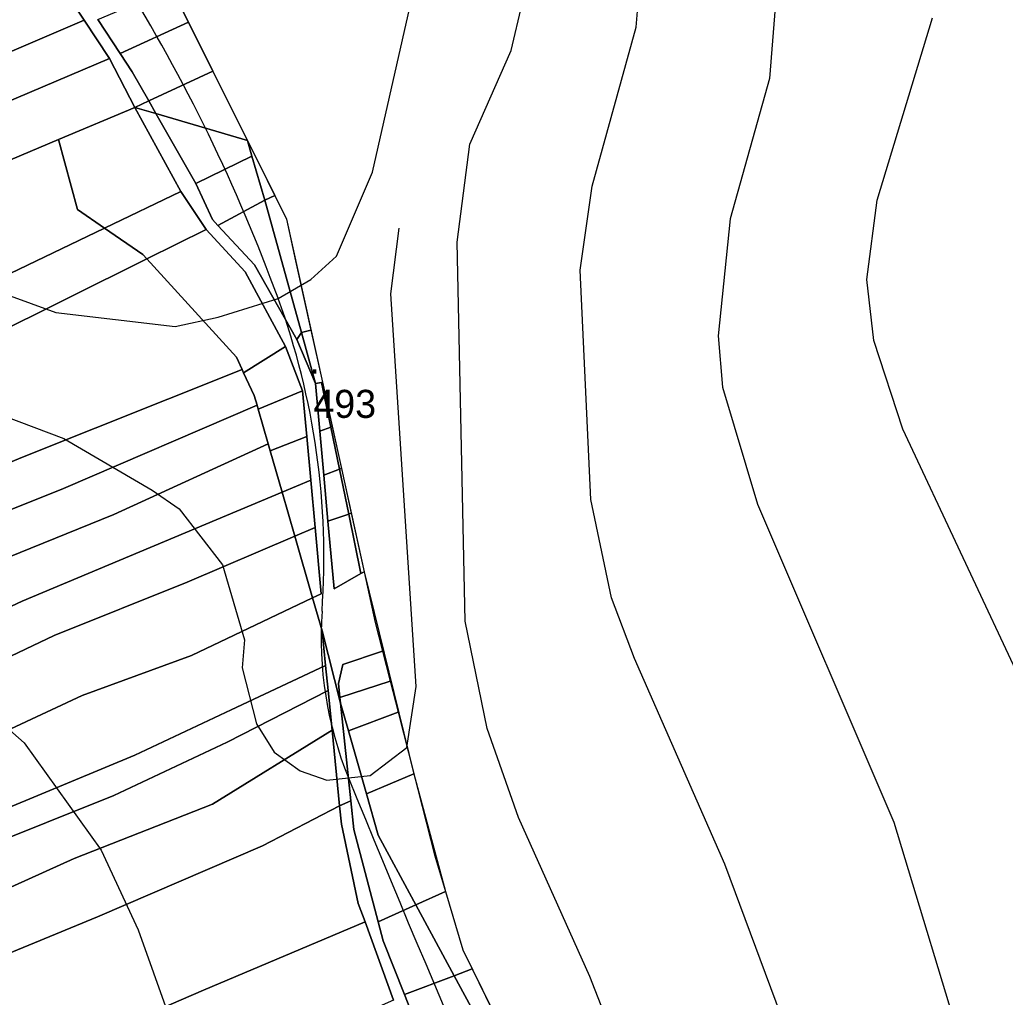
# Model space of a CAD drawing. Extents: x -510989 to -501240, y -1184665 to -1176089.
# Drawn here: x -508791.8 to -508581, y -1178404.4 to -1178195.4 of the extents above; entities that cross this region are included whole.
import ezdxf

# ---------------------------------------------------------------- set-up
doc = ezdxf.new("R2010")
doc.units = 0
for name, color, linetype in [('lesni_pozemek', 7, 'Continuous'), ('NAVRH_rozvodnice', 7, 'Continuous'), ('ostatni_plocha_x_ostatni_komunikace', 7, 'Continuous'), ('popis', 7, 'Continuous'), ('STAV_povodi', 7, 'Continuous'), ('vrstevnice_01', 7, 'Continuous'), ('vrstevnice_02', 7, 'Continuous'), ('vrstevnice_03', 7, 'Continuous'), ('vrstevnice_05', 7, 'Continuous')]:
    doc.layers.add(name, color=color, linetype=linetype)

msp = doc.modelspace()

# ---------------------------------------------------------------- linework, layer by layer
at = {"layer": 'lesni_pozemek'}
for points in [[(-508786.93, -1178181.97), (-508777.99, -1178195.49), (-508821.28, -1178214.05), (-508851.14, -1178228.42), (-508891.42, -1178245.36), (-508918.57, -1178254.84), (-508967.76, -1178272.03), (-508999.14, -1178275.07), (-509027.9, -1178278.98), (-509062.27, -1178286.29), (-509062.83, -1178284.33), (-509063.42, -1178271.26), (-509017.11, -1178261.26), (-508977.24, -1178250.99), (-508931.81, -1178237.06), (-508898.84, -1178229.18), (-508869.16, -1178217.24), (-508824.84, -1178197.25)], [(-508759.33, -1178188.65), (-508755.68, -1178195.97), (-508770.26, -1178202.68), (-508775.03, -1178195.36)], [(-508777.99, -1178195.49), (-508772.55, -1178203.73), (-508838.23, -1178231.57), (-508884.75, -1178253), (-508953.05, -1178277.16), (-509050.58, -1178294.14), (-509059.29, -1178296.88), (-509059.45, -1178296.24), (-509062.27, -1178286.29), (-509027.9, -1178278.98), (-508999.14, -1178275.07), (-508967.76, -1178272.03), (-508918.57, -1178254.84), (-508891.42, -1178245.36), (-508851.14, -1178228.42), (-508821.28, -1178214.05)], [(-508755.68, -1178195.97), (-508750.46, -1178206.45), (-508764.17, -1178212.78), (-508767.7, -1178206.6), (-508770.26, -1178202.68)], [(-508772.55, -1178203.73), (-508767.15, -1178214.16), (-508783.43, -1178221.05), (-508871.21, -1178258.2), (-508914.85, -1178273.86), (-508946.57, -1178283.04), (-508988.29, -1178290.78), (-509031.69, -1178298.84), (-509057.39, -1178304.47), (-509059.29, -1178296.88), (-509050.58, -1178294.14), (-508953.05, -1178277.16), (-508884.75, -1178253), (-508838.23, -1178231.57)], [(-508750.46, -1178206.45), (-508743.07, -1178221.26), (-508762.63, -1178215.49), (-508764.17, -1178212.78)], [(-508764.17, -1178212.78), (-508762.63, -1178215.49), (-508767.15, -1178214.16)], [(-508783.43, -1178221.05), (-508779.37, -1178236.01), (-508773.6, -1178239.98), (-508821.32, -1178262.85), (-508858.28, -1178279.47), (-508881.49, -1178287.62), (-508945.21, -1178303.42), (-509002.39, -1178313.91), (-509020.37, -1178318.83), (-509043.99, -1178323.61), (-509058.53, -1178325.5), (-509056.04, -1178309.84), (-509057.39, -1178304.47), (-509031.69, -1178298.84), (-508988.29, -1178290.78), (-508946.57, -1178283.04), (-508914.85, -1178273.86), (-508871.21, -1178258.2)], [(-508743.07, -1178221.26), (-508737.21, -1178233.03), (-508739.37, -1178234.04), (-508742.1, -1178224.62)], [(-508739.37, -1178234.04), (-508737.21, -1178233.03), (-508734.7, -1178238.07), (-508732.75, -1178246.95), (-508729.49, -1178261.77), (-508731.53, -1178262.3)], [(-508773.6, -1178239.98), (-508765.44, -1178245.61), (-508764.57, -1178246.57), (-508798.86, -1178263.61), (-508835, -1178280.23), (-508860.17, -1178290.07), (-508893.18, -1178300.53), (-508943.16, -1178312.69), (-508979.87, -1178317.76), (-509046.66, -1178335.6), (-509062.28, -1178338.69), (-509062.84, -1178335), (-509058.53, -1178325.5), (-509043.99, -1178323.61), (-509020.37, -1178318.83), (-509002.39, -1178313.91), (-508945.21, -1178303.42), (-508881.49, -1178287.62), (-508858.28, -1178279.47), (-508821.32, -1178262.85)], [(-508798.86, -1178263.61), (-508764.57, -1178246.57), (-508745.42, -1178267.6), (-508744.19, -1178270.21), (-508791.52, -1178289.12), (-508875.18, -1178324.32), (-508938.86, -1178340.7), (-508978.78, -1178349.2), (-509005.02, -1178356.32), (-509040.61, -1178363.65), (-509058.11, -1178366.33), (-509062.28, -1178338.69), (-509046.66, -1178335.6), (-508979.87, -1178317.76), (-508943.16, -1178312.69), (-508893.18, -1178300.53), (-508860.17, -1178290.07), (-508835, -1178280.23)], [(-508729.49, -1178261.77), (-508727.03, -1178272.94), (-508727.19, -1178272.97), (-508728.51, -1178273.19), (-508731.53, -1178262.3)], [(-508743.87, -1178270.92), (-508741.6, -1178275.75), (-508740.99, -1178277.87), (-508782.37, -1178295.66), (-508816.43, -1178309.3), (-508864.69, -1178329.17), (-508910.76, -1178341.36), (-508974.17, -1178356.18), (-509043.31, -1178372.33), (-509059.14, -1178374.83), (-509058.11, -1178366.33), (-509040.61, -1178363.65), (-509005.02, -1178356.32), (-508978.78, -1178349.2), (-508938.86, -1178340.7), (-508875.18, -1178324.32), (-508791.52, -1178289.12), (-508744.19, -1178270.21)], [(-508727.03, -1178272.94), (-508724.94, -1178282.42), (-508725.23, -1178282.52), (-508727.19, -1178272.97)], [(-508740.76, -1178278.66), (-508738.61, -1178286.1), (-508771.66, -1178301.25), (-508819.7, -1178320.69), (-508853.83, -1178336.57), (-508882.04, -1178346.73), (-508913.45, -1178355.35), (-508951.19, -1178362.94), (-508971.5, -1178365.74), (-509001.91, -1178373.47), (-509033.56, -1178377.17), (-509049.26, -1178380.38), (-509059.92, -1178381.23), (-509059.14, -1178374.83), (-509043.31, -1178372.33), (-508974.17, -1178356.18), (-508910.76, -1178341.36), (-508864.69, -1178329.17), (-508816.43, -1178309.3), (-508782.37, -1178295.66), (-508740.99, -1178277.87)], [(-508724.94, -1178282.42), (-508722.97, -1178291.41), (-508723.37, -1178291.55), (-508725.23, -1178282.52)], [(-508738.18, -1178287.61), (-508735.63, -1178296.46), (-508791.23, -1178319.73), (-508817.26, -1178331.94), (-508839.41, -1178342.33), (-508862.54, -1178350.28), (-508881.76, -1178358.02), (-508955.49, -1178374.67), (-509000.69, -1178383.12), (-509045.23, -1178389.23), (-509060.85, -1178388.97), (-509059.92, -1178381.23), (-509049.26, -1178380.38), (-509033.56, -1178377.17), (-509001.91, -1178373.47), (-508971.5, -1178365.74), (-508951.19, -1178362.94), (-508913.45, -1178355.35), (-508882.04, -1178346.73), (-508853.83, -1178336.57), (-508819.7, -1178320.69), (-508771.66, -1178301.25), (-508738.61, -1178286.1)], [(-508722.97, -1178291.41), (-508720.87, -1178300.93), (-508721.4, -1178301.11), (-508723.37, -1178291.55)], [(-508732.92, -1178305.87), (-508755.92, -1178315.67), (-508784.42, -1178327.06), (-508810.45, -1178339.48), (-508849.72, -1178356.89), (-508868, -1178363.72), (-508908.21, -1178373.54), (-508948.46, -1178382.23), (-508981.66, -1178388.85), (-509046.28, -1178398.83), (-509062.05, -1178398.83), (-509060.85, -1178388.97), (-509045.23, -1178389.23), (-509000.69, -1178383.12), (-508955.49, -1178374.67), (-508881.76, -1178358.02), (-508862.54, -1178350.28), (-508839.41, -1178342.33), (-508817.26, -1178331.94), (-508791.23, -1178319.73), (-508735.63, -1178296.46)], [(-508720.87, -1178300.93), (-508718.12, -1178313.45), (-508718.79, -1178313.83), (-508721.4, -1178301.11)], [(-508755.92, -1178315.67), (-508732.92, -1178305.87), (-508729.12, -1178319.04), (-508755.03, -1178331.34), (-508778.41, -1178339.94), (-508831.83, -1178364.87), (-508863.49, -1178376.45), (-508907.87, -1178387.69), (-508917.96, -1178389.25), (-508953.22, -1178398.49), (-509002.93, -1178408.45), (-509047.24, -1178415.08), (-509063.33, -1178416.78), (-509063.3, -1178415.83), (-509062.05, -1178398.83), (-509046.28, -1178398.83), (-508981.66, -1178388.85), (-508948.46, -1178382.23), (-508908.21, -1178373.54), (-508868, -1178363.72), (-508849.72, -1178356.89), (-508810.45, -1178339.48), (-508784.42, -1178327.06)], [(-508727.08, -1178326.12), (-508726.34, -1178333.53), (-508746.52, -1178342.99), (-508767.15, -1178352.66), (-508835.76, -1178381.15), (-508860.28, -1178392.26), (-508914.71, -1178412.6), (-508954.71, -1178413.25), (-508985.42, -1178417.62), (-509050.17, -1178430.04), (-509063.87, -1178434.51), (-509063.33, -1178416.78), (-509047.24, -1178415.08), (-509002.93, -1178408.45), (-508953.22, -1178398.49), (-508917.96, -1178389.25), (-508907.87, -1178387.69), (-508863.49, -1178376.45), (-508831.83, -1178364.87), (-508778.41, -1178339.94), (-508755.03, -1178331.34), (-508729.12, -1178319.04)], [(-508726.34, -1178333.53), (-508727.08, -1178326.12), (-508723.13, -1178341.56), (-508720.93, -1178362.42), (-508723.35, -1178363.5), (-508724.96, -1178347.33), (-508725.81, -1178338.87)], [(-508725.81, -1178338.87), (-508747.38, -1178349.86), (-508771.63, -1178361.32), (-508829.64, -1178384.55), (-508872.53, -1178403.38), (-508910.67, -1178417.59), (-508947.16, -1178423.75), (-508989.77, -1178425.71), (-509042.9, -1178437.31), (-509063.9, -1178444.27), (-509063.87, -1178434.51), (-509050.17, -1178430.04), (-508985.42, -1178417.62), (-508954.71, -1178413.25), (-508914.71, -1178412.6), (-508860.28, -1178392.26), (-508835.76, -1178381.15), (-508767.15, -1178352.66), (-508746.52, -1178342.99), (-508726.34, -1178333.53)], [(-508724.96, -1178347.33), (-508750.56, -1178363.13), (-508780.12, -1178374.78), (-508825.23, -1178395.14), (-508865.91, -1178412.19), (-508905.35, -1178425.13), (-508949.3, -1178431.48), (-508993.44, -1178433.03), (-509045.63, -1178447.9), (-509063.93, -1178453.51), (-509063.9, -1178444.27), (-509042.9, -1178437.31), (-508989.77, -1178425.71), (-508947.16, -1178423.75), (-508910.67, -1178417.59), (-508872.53, -1178403.38), (-508829.64, -1178384.55), (-508771.63, -1178361.32), (-508747.38, -1178349.86), (-508725.81, -1178338.87)], [(-508721.45, -1178347.48), (-508717.62, -1178360.94), (-508715.11, -1178369.77), (-508707.49, -1178383.87), (-508707.05, -1178384.68), (-508715.12, -1178388.28), (-508720.28, -1178368.57), (-508720.93, -1178362.42), (-508723.13, -1178341.56)], [(-508724.96, -1178347.33), (-508723.35, -1178363.5), (-508739.8, -1178372.05), (-508775.1, -1178387.24), (-508823.72, -1178407.29), (-508879.66, -1178426.71), (-508899.31, -1178435.13), (-508929.85, -1178441.05), (-508980.55, -1178449.64), (-509041.66, -1178459.27), (-509063.96, -1178464.29), (-509063.93, -1178453.51), (-509045.63, -1178447.9), (-508993.44, -1178433.03), (-508949.3, -1178431.48), (-508905.35, -1178425.13), (-508865.91, -1178412.19), (-508825.23, -1178395.14), (-508780.12, -1178374.78), (-508750.56, -1178363.13)], [(-508707.05, -1178384.68), (-508698.87, -1178399.82), (-508709.48, -1178403.85), (-508714.06, -1178392.34), (-508715.12, -1178388.28)], [(-508717.91, -1178388.34), (-508711.8, -1178405.03), (-508747.07, -1178420.57), (-508786.54, -1178436.62), (-508818.83, -1178450.27), (-508851.86, -1178462.49), (-508883.28, -1178472.19), (-508975.6, -1178490), (-509034.85, -1178494.89), (-509057.51, -1178500.36), (-509064.65, -1178485.43), (-509046.4, -1178480), (-509012.39, -1178474.7), (-508976.98, -1178470.38), (-508966.94, -1178466.65), (-508943.87, -1178465.37), (-508896.48, -1178453.98), (-508862.6, -1178446.85), (-508822.14, -1178433.03), (-508752.43, -1178402.95)], [(-508698.87, -1178399.82), (-508689.32, -1178417.48), (-508705.93, -1178425.75), (-508706.87, -1178410.39), (-508709.48, -1178403.85)]]:
    msp.add_lwpolyline(points, close=True, dxfattribs=at)
msp.add_lwpolyline([(-508823.72, -1178407.29), (-508775.1, -1178387.24), (-508739.8, -1178372.05), (-508723.35, -1178363.5), (-508722.96, -1178367.46), (-508719.35, -1178384.42), (-508717.91, -1178388.34), (-508752.43, -1178402.95), (-508822.14, -1178433.03)], dxfattribs=at)
at = {"layer": 'NAVRH_rozvodnice'}
for centre, radius, start, end in [((-509084.94, -1178382.31), 370.97, 20.0715, 31.86), ((-508888.09, -1178310.39), 161.39, 355.9173, 20.0715), ((-508647.76, -1178327.54), 79.55, 175.9173, 202.1238), ((-505802.14, -1177170.68), 3151.33, 202.12385, 204.91)]:
    msp.add_arc(centre, radius, start, end, dxfattribs=at)
at = {"layer": 'ostatni_plocha_x_ostatni_komunikace'}
for points in [[(-508775.03, -1178195.36), (-508770.26, -1178202.68), (-508767.7, -1178206.6), (-508764.17, -1178212.78), (-508767.15, -1178214.16), (-508772.55, -1178203.73), (-508777.99, -1178195.49), (-508786.93, -1178181.97)], [(-508711.8, -1178405.03), (-508717.91, -1178388.34), (-508719.35, -1178384.42), (-508722.96, -1178367.46), (-508723.35, -1178363.5), (-508720.93, -1178362.42), (-508720.28, -1178368.57), (-508715.12, -1178388.28), (-508714.06, -1178392.34), (-508709.48, -1178403.85), (-508706.87, -1178410.39)]]:
    msp.add_lwpolyline(points, dxfattribs=at)
for points in [[(-508783.43, -1178221.05), (-508767.15, -1178214.16), (-508757.31, -1178232.17), (-508773.6, -1178239.98), (-508779.37, -1178236.01)], [(-508762.63, -1178215.49), (-508754.09, -1178230.47), (-508750.55, -1178238.14), (-508749.36, -1178239.42), (-508741.57, -1178247.81), (-508732.5, -1178263.77), (-508728.51, -1178273.19), (-508727.59, -1178283.37), (-508726.73, -1178292.77), (-508725.84, -1178302.63), (-508724.52, -1178317.09), (-508718.79, -1178313.83), (-508718.12, -1178313.45), (-508715.73, -1178324.31), (-508714.16, -1178330.47), (-508722.68, -1178333.31), (-508723.61, -1178337.33), (-508723.27, -1178340.34), (-508723.13, -1178341.56), (-508727.08, -1178326.12), (-508729.12, -1178319.04), (-508727.29, -1178318.17), (-508728.59, -1178304.03), (-508729.52, -1178293.9), (-508730.39, -1178284.56), (-508731.29, -1178274.75), (-508734.93, -1178265.33), (-508743.56, -1178249.34), (-508751.9, -1178240.27), (-508757.31, -1178232.17), (-508767.15, -1178214.16)], [(-508743.07, -1178221.26), (-508742.1, -1178224.62), (-508754.09, -1178230.47), (-508762.63, -1178215.49)], [(-508754.09, -1178230.47), (-508742.1, -1178224.62), (-508739.37, -1178234.04), (-508749.36, -1178239.42), (-508750.55, -1178238.14)], [(-508757.31, -1178232.17), (-508751.9, -1178240.27), (-508764.57, -1178246.57), (-508765.44, -1178245.61), (-508773.6, -1178239.98)], [(-508749.36, -1178239.42), (-508739.37, -1178234.04), (-508731.53, -1178262.3), (-508732.5, -1178263.77), (-508741.57, -1178247.81)], [(-508764.57, -1178246.57), (-508751.9, -1178240.27), (-508743.56, -1178249.34), (-508734.93, -1178265.33), (-508743.87, -1178270.92), (-508744.19, -1178270.21), (-508745.42, -1178267.6)], [(-508731.53, -1178262.3), (-508728.51, -1178273.19), (-508732.5, -1178263.77)], [(-508734.93, -1178265.33), (-508731.29, -1178274.75), (-508740.76, -1178278.66), (-508740.99, -1178277.87), (-508741.6, -1178275.75), (-508743.87, -1178270.92)], [(-508727.19, -1178272.97), (-508725.23, -1178282.52), (-508727.59, -1178283.37), (-508728.51, -1178273.19)], [(-508731.29, -1178274.75), (-508730.39, -1178284.56), (-508738.18, -1178287.61), (-508738.61, -1178286.1), (-508740.76, -1178278.66)], [(-508730.39, -1178284.56), (-508729.52, -1178293.9), (-508735.63, -1178296.46), (-508738.18, -1178287.61)], [(-508725.23, -1178282.52), (-508723.37, -1178291.55), (-508726.73, -1178292.77), (-508727.59, -1178283.37)], [(-508723.37, -1178291.55), (-508721.4, -1178301.11), (-508725.84, -1178302.63), (-508726.73, -1178292.77)], [(-508729.52, -1178293.9), (-508728.59, -1178304.03), (-508732.92, -1178305.87), (-508735.63, -1178296.46)], [(-508721.4, -1178301.11), (-508718.79, -1178313.83), (-508724.52, -1178317.09), (-508725.84, -1178302.63)], [(-508732.92, -1178305.87), (-508728.59, -1178304.03), (-508727.29, -1178318.17), (-508729.12, -1178319.04)], [(-508722.68, -1178333.31), (-508714.16, -1178330.47), (-508712.53, -1178336.86), (-508723.27, -1178340.34), (-508723.61, -1178337.33)], [(-508723.27, -1178340.34), (-508712.53, -1178336.86), (-508710.84, -1178343.48), (-508721.45, -1178347.48), (-508723.13, -1178341.56)], [(-508710.84, -1178343.48), (-508707.47, -1178356.67), (-508717.62, -1178360.94), (-508721.45, -1178347.48)], [(-508707.47, -1178356.67), (-508703.05, -1178374), (-508700.69, -1178381.85), (-508707.05, -1178384.68), (-508707.49, -1178383.87), (-508715.11, -1178369.77), (-508717.62, -1178360.94)], [(-508700.69, -1178381.85), (-508696.96, -1178394.26), (-508694.97, -1178398.34), (-508698.87, -1178399.82), (-508707.05, -1178384.68)], [(-508694.97, -1178398.34), (-508686.34, -1178416), (-508689.32, -1178417.48), (-508698.87, -1178399.82)]]:
    msp.add_lwpolyline(points, close=True, dxfattribs=at)
at = {"layer": 'popis'}
msp.add_lwpolyline([(-508759.33, -1178188.65), (-508753.07, -1178201.21), (-508743.07, -1178221.26), (-508734.7, -1178238.07), (-508727.03, -1178272.94), (-508718.12, -1178313.45), (-508707.47, -1178356.67), (-508700.69, -1178381.85), (-508696.96, -1178394.26), (-508690.66, -1178407.17), (-508682.33, -1178424.2), (-508676.78, -1178435.56), (-508662.37, -1178471.65), (-508658.89, -1178494.32), (-508659.8, -1178516.33), (-508660.6, -1178534.84), (-508663.81, -1178567.56), (-508660.1, -1178597.59)], dxfattribs=at)
at = {"layer": 'STAV_povodi'}
for centre, radius, start, end in [((-509084.94, -1178382.31), 370.97, 20.0715, 31.86), ((-508888.09, -1178310.39), 161.39, 355.9173, 20.0715), ((-508647.76, -1178327.54), 79.55, 175.9173, 202.1238), ((-505802.14, -1177170.68), 3151.33, 202.12385, 204.91)]:
    msp.add_arc(centre, radius, start, end, dxfattribs=at)
at = {"layer": 'vrstevnice_01'}
for points in [[(-508630, -1178190), (-508631.41, -1178208), (-508639.81, -1178238), (-508642.41, -1178263), (-508641.5, -1178274), (-508634, -1178299), (-508604.81, -1178367), (-508589.09, -1178419), (-508579.09, -1178440)], [(-508807.91, -1178335), (-508790.81, -1178350), (-508774.31, -1178373), (-508766.41, -1178390), (-508749.31, -1178438), (-508739.69, -1178456), (-508732.5, -1178465), (-508721.41, -1178472), (-508699.69, -1178482), (-508680.59, -1178496), (-508670.91, -1178500), (-508664.81, -1178500), (-508655.81, -1178496), (-508650.19, -1178488), (-508646.69, -1178475), (-508653.41, -1178442), (-508669.81, -1178400), (-508685.09, -1178366), (-508691.81, -1178347), (-508696.5, -1178324), (-508698.19, -1178243), (-508695.5, -1178222), (-508686.69, -1178202), (-508684.31, -1178192)]]:
    msp.add_lwpolyline(points, dxfattribs=at)
at = {"layer": 'vrstevnice_02'}
for points in [[(-508563.81, -1178539), (-508585.5, -1178505), (-508607.09, -1178467), (-508641, -1178376), (-508660.31, -1178332), (-508665.19, -1178319), (-508669.59, -1178298), (-508671.91, -1178249), (-508669.31, -1178231), (-508659.91, -1178197), (-508658.91, -1178185)], [(-508749.31, -1178259), (-508736.5, -1178255), (-508729.5, -1178251), (-508724, -1178246), (-508716.31, -1178228), (-508707.5, -1178189)], [(-508895.59, -1178190), (-508870.31, -1178210), (-508846.19, -1178227), (-508821.19, -1178242), (-508800.69, -1178252), (-508784, -1178258), (-508758.5, -1178261), (-508749.31, -1178259)], [(-508577.09, -1178338), (-508602.91, -1178283), (-508609.09, -1178264), (-508610.59, -1178251), (-508608.41, -1178234), (-508596.59, -1178195)]]:
    msp.add_lwpolyline(points, dxfattribs=at)
at = {"layer": 'vrstevnice_03'}
msp.add_lwpolyline([(-508886.41, -1178230), (-508868.91, -1178244), (-508852.41, -1178255), (-508827.31, -1178268), (-508782.31, -1178285), (-508763.41, -1178296), (-508757.69, -1178300), (-508748.41, -1178312), (-508743.69, -1178328), (-508744.19, -1178334), (-508741.09, -1178346), (-508737.31, -1178352), (-508731.81, -1178356), (-508726.09, -1178358), (-508716.81, -1178357), (-508709, -1178351), (-508707, -1178338), (-508712.41, -1178254), (-508710.59, -1178240)], dxfattribs=at)

# ---------------------------------------------------------------- texts
at = {"layer": 'vrstevnice_05'}
for s, p in [('.', (-508729.79, -1178271.13)), ('493', (-508728.94, -1178280.56))]:
    msp.add_text(s, height=6, dxfattribs=at).set_placement(p)

doc.saveas('drawing.dxf')
